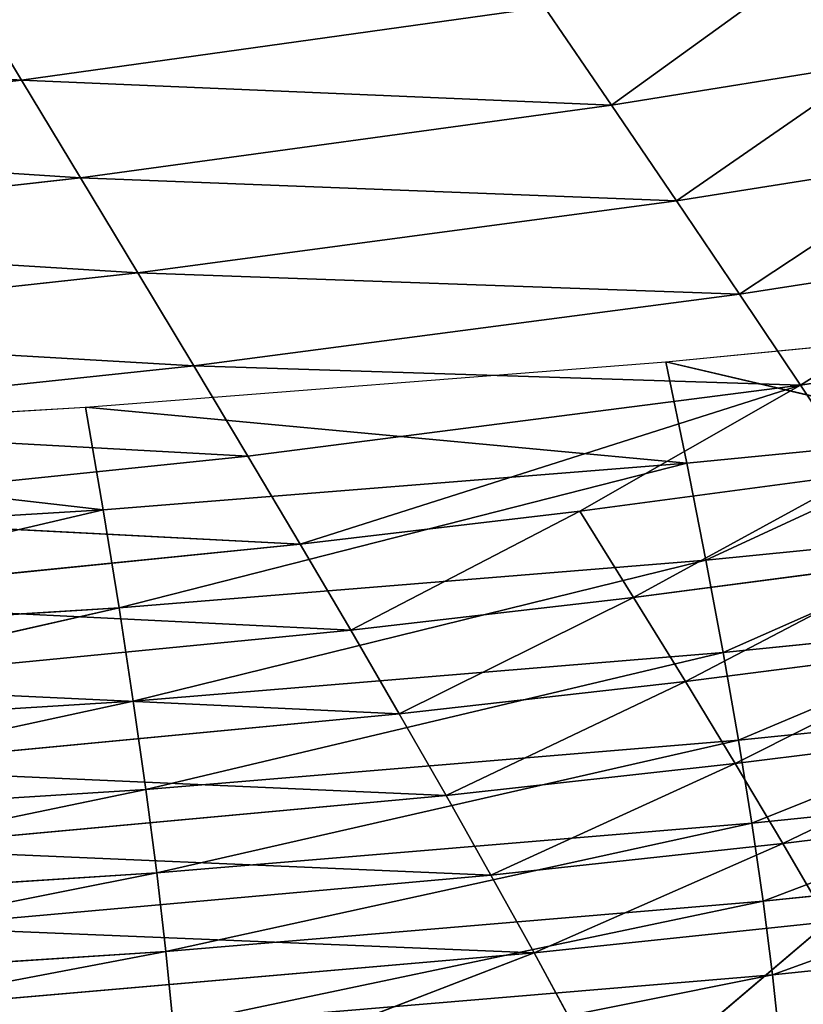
# Model space of a CAD drawing. Extents: x 0 to 605, y 0 to 400.
# Tile 728 of 1056: x 389 to 406, y 12 to 33. Entities that reach past the tile are written whole.
import ezdxf

# ---------------------------------------------------------------- set-up
doc = ezdxf.new("R2010")
doc.units = 0
doc.header["$LTSCALE"] = 25.4
doc.layers.get('0').update_dxf_attribs({"linetype": 'CONTINUOUS'})

# ---------------------------------------------------------------- blocks, each defined once
blk = doc.blocks.new('ATLANTA610_-_S_STL')
at = {"color": 0}
for p, q in [((389.433, 112.569, 390.969), (400.617, 104.795, 386.66)), ((389.433, 112.569, 390.969), (400.617, 104.795, 386.66)), ((402.377, 112.47, 389.913), (400.617, 104.795, 386.66)), ((402.377, 112.47, 389.913), (400.617, 104.795, 386.66)), ((402.377, 112.47, 389.913), (406.997, 104.699, 385.988)), ((402.377, 112.47, 389.913), (406.997, 104.699, 385.988)), ((400.617, 104.795, 386.66), (387.07, 101.313, 386.105)), ((400.617, 104.795, 386.66), (387.07, 101.313, 386.105)), ((387.889, 104.989, 387.766), (400.617, 104.795, 386.66)), ((387.889, 104.989, 387.766), (400.617, 104.795, 386.66)), ((400.617, 104.795, 386.66), (399.682, 101.076, 384.976)), ((400.617, 104.795, 386.66), (399.682, 101.076, 384.976)), ((406.997, 104.699, 385.988), (400.617, 104.795, 386.66)), ((400.617, 104.795, 386.66), (406.004, 100.957, 384.293)), ((400.617, 104.795, 386.66), (406.004, 100.957, 384.293)), ((406.997, 104.699, 385.988), (400.617, 104.795, 386.66)), ((406.997, 104.699, 385.988), (406.004, 100.957, 384.293)), ((406.997, 104.699, 385.988), (406.004, 100.957, 384.293)), ((387.07, 101.313, 386.105), (399.682, 101.076, 384.976)), ((387.07, 101.313, 386.105), (399.682, 101.076, 384.976)), ((399.682, 101.076, 384.976), (386.219, 97.718, 384.402)), ((399.682, 101.076, 384.976), (386.219, 97.718, 384.402)), ((399.682, 101.076, 384.976), (398.709, 97.44, 383.25)), ((399.682, 101.076, 384.976), (398.709, 97.44, 383.25)), ((406.004, 100.957, 384.293), (399.682, 101.076, 384.976)), ((406.004, 100.957, 384.293), (399.682, 101.076, 384.976)), ((406.004, 100.957, 384.293), (404.969, 97.301, 382.557)), ((406.004, 100.957, 384.293), (404.969, 97.301, 382.557)), ((412.327, 100.839, 383.518), (406.004, 100.957, 384.293)), ((412.327, 100.839, 383.518), (406.004, 100.957, 384.293)), ((386.219, 97.718, 384.402), (398.709, 97.44, 383.25)), ((386.219, 97.718, 384.402), (398.709, 97.44, 383.25)), ((385.335, 94.208, 382.655), (398.709, 97.44, 383.25)), ((385.335, 94.208, 382.655), (398.709, 97.44, 383.25)), ((398.709, 97.44, 383.25), (397.696, 93.891, 381.481)), ((398.709, 97.44, 383.25), (397.696, 93.891, 381.481)), ((398.709, 97.44, 383.25), (404.969, 97.301, 382.557)), ((398.709, 97.44, 383.25), (404.969, 97.301, 382.557)), ((404.969, 97.301, 382.557), (403.893, 93.734, 380.779)), ((404.969, 97.301, 382.557), (403.893, 93.734, 380.779)), ((404.969, 97.301, 382.557), (411.232, 97.163, 381.774)), ((404.969, 97.301, 382.557), (411.232, 97.163, 381.774)), ((385.335, 94.208, 382.655), (397.696, 93.891, 381.481)), ((385.335, 94.208, 382.655), (397.696, 93.891, 381.481)), ((397.696, 93.891, 381.481), (384.416, 90.786, 380.861)), ((397.696, 93.891, 381.481), (384.416, 90.786, 380.861)), ((397.696, 93.891, 381.481), (396.644, 90.434, 379.667)), ((397.696, 93.891, 381.481), (396.644, 90.434, 379.667)), ((403.893, 93.734, 380.779), (397.696, 93.891, 381.481)), ((403.893, 93.734, 380.779), (397.696, 93.891, 381.481)), ((403.893, 93.734, 380.779), (402.773, 90.26, 378.956)), ((403.893, 93.734, 380.779), (402.773, 90.26, 378.956)), ((410.091, 93.577, 379.987), (403.893, 93.734, 380.779)), ((410.091, 93.577, 379.987), (403.893, 93.734, 380.779)), ((384.416, 90.786, 380.861), (396.644, 90.434, 379.667)), ((384.416, 90.786, 380.861), (396.644, 90.434, 379.667)), ((396.644, 90.434, 379.667), (383.464, 87.455, 379.02)), ((396.644, 90.434, 379.667), (383.464, 87.455, 379.02)), ((396.644, 90.434, 379.667), (395.551, 87.073, 377.806)), ((396.644, 90.434, 379.667), (395.551, 87.073, 377.806)), ((396.644, 90.434, 379.667), (401.61, 86.883, 377.086)), ((402.773, 90.26, 378.956), (396.644, 90.434, 379.667)), ((402.773, 90.26, 378.956), (396.644, 90.434, 379.667)), ((396.644, 90.434, 379.667), (401.61, 86.883, 377.086)), ((402.773, 90.26, 378.956), (401.61, 86.883, 377.086)), ((402.773, 90.26, 378.956), (401.61, 86.883, 377.086)), ((408.904, 90.086, 378.156), (402.773, 90.26, 378.956)), ((408.904, 90.086, 378.156), (402.773, 90.26, 378.956)), ((383.464, 87.455, 379.02), (395.551, 87.073, 377.806)), ((383.464, 87.455, 379.02), (395.551, 87.073, 377.806)), ((395.551, 87.073, 377.806), (382.477, 84.22, 377.128)), ((395.551, 87.073, 377.806), (382.477, 84.22, 377.128)), ((395.551, 87.073, 377.806), (394.417, 83.81, 375.896)), ((395.551, 87.073, 377.806), (394.417, 83.81, 375.896)), ((395.551, 87.073, 377.806), (406.391, 83.403, 374.355)), ((401.61, 86.883, 377.086), (395.551, 87.073, 377.806)), ((401.61, 86.883, 377.086), (395.551, 87.073, 377.806)), ((395.551, 87.073, 377.806), (406.391, 83.403, 374.355)), ((401.61, 86.883, 377.086), (406.391, 83.403, 374.355)), ((407.671, 86.693, 376.279), (401.61, 86.883, 377.086)), ((407.671, 86.693, 376.279), (401.61, 86.883, 377.086)), ((401.61, 86.883, 377.086), (406.391, 83.403, 374.355)), ((407.671, 86.693, 376.279), (406.391, 83.403, 374.355)), ((407.671, 86.693, 376.279), (406.391, 83.403, 374.355)), ((394.417, 83.81, 375.896), (382.477, 84.22, 377.128)), ((394.417, 83.81, 375.896), (382.477, 84.22, 377.128)), ((394.417, 83.81, 375.896), (381.458, 81.083, 375.186)), ((394.417, 83.81, 375.896), (381.458, 81.083, 375.186)), ((394.417, 83.81, 375.896), (393.246, 80.649, 373.936)), ((394.417, 83.81, 375.896), (393.246, 80.649, 373.936)), ((406.391, 83.403, 374.355), (394.417, 83.81, 375.896)), ((406.391, 83.403, 374.355), (394.417, 83.81, 375.896)), ((406.391, 83.403, 374.355), (393.246, 80.649, 373.936)), ((406.391, 83.403, 374.355), (393.246, 80.649, 373.936)), ((406.391, 83.403, 374.355), (405.066, 80.219, 372.381)), ((406.391, 83.403, 374.355), (405.066, 80.219, 372.381)), ((412.372, 83.201, 373.445), (406.391, 83.403, 374.355)), ((412.372, 83.201, 373.445), (406.391, 83.403, 374.355)), ((410.971, 80.005, 371.467), (406.391, 83.403, 374.355)), ((410.971, 80.005, 371.467), (406.391, 83.403, 374.355)), ((381.458, 81.083, 375.186), (393.246, 80.649, 373.936)), ((381.458, 81.083, 375.186), (393.246, 80.649, 373.936)), ((393.246, 80.649, 373.936), (380.408, 78.046, 373.192)), ((393.246, 80.649, 373.936), (380.408, 78.046, 373.192)), ((393.246, 80.649, 373.936), (392.037, 77.593, 371.925)), ((393.246, 80.649, 373.936), (392.037, 77.593, 371.925)), ((393.246, 80.649, 373.936), (405.066, 80.219, 372.381)), ((393.246, 80.649, 373.936), (405.066, 80.219, 372.381)), ((405.066, 80.219, 372.381), (392.037, 77.593, 371.925)), ((405.066, 80.219, 372.381), (392.037, 77.593, 371.925)), ((405.066, 80.219, 372.381), (403.699, 77.143, 370.359)), ((405.066, 80.219, 372.381), (403.699, 77.143, 370.359)), ((405.066, 80.219, 372.381), (409.525, 76.92, 369.44)), ((410.971, 80.005, 371.467), (405.066, 80.219, 372.381)), ((410.971, 80.005, 371.467), (405.066, 80.219, 372.381)), ((405.066, 80.219, 372.381), (409.525, 76.92, 369.44)), ((392.037, 77.593, 371.925), (380.408, 78.046, 373.192)), ((392.037, 77.593, 371.925), (380.408, 78.046, 373.192)), ((392.037, 77.593, 371.925), (379.327, 75.112, 371.145)), ((392.037, 77.593, 371.925), (379.327, 75.112, 371.145)), ((392.037, 77.593, 371.925), (390.793, 74.643, 369.863)), ((392.037, 77.593, 371.925), (390.793, 74.643, 369.863)), ((403.699, 77.143, 370.359), (392.037, 77.593, 371.925)), ((403.699, 77.143, 370.359), (392.037, 77.593, 371.925)), ((403.699, 77.143, 370.359), (390.793, 74.643, 369.863)), ((403.699, 77.143, 370.359), (390.793, 74.643, 369.863)), ((403.699, 77.143, 370.359), (402.291, 74.179, 368.286)), ((403.699, 77.143, 370.359), (402.291, 74.179, 368.286)), ((409.525, 76.92, 369.44), (403.699, 77.143, 370.359)), ((409.525, 76.92, 369.44), (403.699, 77.143, 370.359)), ((408.035, 73.949, 367.364), (403.699, 77.143, 370.359)), ((408.035, 73.949, 367.364), (403.699, 77.143, 370.359)), ((379.327, 75.112, 371.145), (390.793, 74.643, 369.863)), ((379.327, 75.112, 371.145), (390.793, 74.643, 369.863)), ((390.793, 74.643, 369.863), (378.218, 72.284, 369.044)), ((390.793, 74.643, 369.863), (378.218, 72.284, 369.044)), ((390.793, 74.643, 369.863), (389.516, 71.804, 367.748)), ((390.793, 74.643, 369.863), (389.516, 71.804, 367.748)), ((390.793, 74.643, 369.863), (402.291, 74.179, 368.286)), ((390.793, 74.643, 369.863), (402.291, 74.179, 368.286)), ((402.291, 74.179, 368.286), (389.516, 71.804, 367.748)), ((402.291, 74.179, 368.286), (389.516, 71.804, 367.748)), ((402.291, 74.179, 368.286), (400.845, 71.329, 366.161)), ((402.291, 74.179, 368.286), (400.845, 71.329, 366.161)), ((402.291, 74.179, 368.286), (406.505, 71.094, 365.237)), ((408.035, 73.949, 367.364), (402.291, 74.179, 368.286)), ((408.035, 73.949, 367.364), (402.291, 74.179, 368.286)), ((402.291, 74.179, 368.286), (406.505, 71.094, 365.237)), ((389.516, 71.804, 367.748), (378.218, 72.284, 369.044)), ((389.516, 71.804, 367.748), (378.218, 72.284, 369.044)), ((377.083, 69.563, 366.889), (389.516, 71.804, 367.748)), ((377.083, 69.563, 366.889), (389.516, 71.804, 367.748)), ((388.209, 69.076, 365.58), (389.516, 71.804, 367.748)), ((388.209, 69.076, 365.58), (389.516, 71.804, 367.748)), ((400.845, 71.329, 366.161), (389.516, 71.804, 367.748)), ((400.845, 71.329, 366.161), (389.516, 71.804, 367.748)), ((405.942, 58.287, 388.618), (405.784, 50.874, 387.134)), ((405.942, 58.287, 388.618), (405.784, 50.874, 387.134)), ((392.802, 50.895, 388.231), (392.642, 43.514, 386.634)), ((392.802, 50.895, 388.231), (392.642, 43.514, 386.634)), ((392.802, 50.895, 388.231), (405.784, 50.874, 387.134)), ((392.802, 50.895, 388.231), (405.784, 50.874, 387.134)), ((405.784, 50.874, 387.134), (405.581, 43.493, 385.544)), ((405.784, 50.874, 387.134), (405.581, 43.493, 385.544)), ((405.784, 50.874, 387.134), (412.26, 50.864, 386.463)), ((405.784, 50.874, 387.134), (412.26, 50.864, 386.463)), ((379.72, 43.537, 387.462), (392.642, 43.514, 386.634)), ((379.72, 43.537, 387.462), (392.642, 43.514, 386.634)), ((392.642, 43.514, 386.634), (392.444, 36.168, 384.93)), ((392.642, 43.514, 386.634), (392.444, 36.168, 384.93)), ((392.642, 43.514, 386.634), (405.581, 43.493, 385.544)), ((392.642, 43.514, 386.634), (405.581, 43.493, 385.544)), ((405.581, 43.493, 385.544), (405.335, 36.147, 383.85)), ((405.581, 43.493, 385.544), (405.335, 36.147, 383.85)), ((405.581, 43.493, 385.544), (412.033, 43.482, 384.878)), ((405.581, 43.493, 385.544), (412.033, 43.482, 384.878)), ((379.563, 36.19, 385.749), (392.444, 36.168, 384.93)), ((379.563, 36.19, 385.749), (392.444, 36.168, 384.93)), ((392.444, 36.168, 384.93), (392.208, 28.86, 383.119)), ((392.444, 36.168, 384.93), (392.208, 28.86, 383.119)), ((392.444, 36.168, 384.93), (405.335, 36.147, 383.85)), ((392.444, 36.168, 384.93), (405.335, 36.147, 383.85)), ((392.444, 36.168, 384.93), (405.045, 28.841, 382.052)), ((392.444, 36.168, 384.93), (405.045, 28.841, 382.052)), ((405.335, 36.147, 383.85), (405.045, 28.841, 382.052)), ((405.335, 36.147, 383.85), (405.045, 28.841, 382.052)), ((405.335, 36.147, 383.85), (411.759, 36.137, 383.19)), ((405.335, 36.147, 383.85), (411.759, 36.137, 383.19)), ((379.374, 28.881, 383.928), (392.208, 28.86, 383.119)), ((379.374, 28.881, 383.928), (392.208, 28.86, 383.119)), ((379.374, 28.881, 383.928), (391.936, 21.593, 381.204)), ((379.374, 28.881, 383.928), (391.936, 21.593, 381.204)), ((392.208, 28.86, 383.119), (391.936, 21.593, 381.204)), ((392.208, 28.86, 383.119), (391.936, 21.593, 381.204)), ((392.208, 28.86, 383.119), (405.045, 28.841, 382.052)), ((392.208, 28.86, 383.119), (405.045, 28.841, 382.052)), ((392.208, 28.86, 383.119), (404.713, 21.576, 380.152)), ((392.208, 28.86, 383.119), (404.713, 21.576, 380.152)), ((405.045, 28.841, 382.052), (404.713, 21.576, 380.152)), ((405.045, 28.841, 382.052), (404.713, 21.576, 380.152)), ((405.045, 28.841, 382.052), (411.438, 28.832, 381.4)), ((405.045, 28.841, 382.052), (411.438, 28.832, 381.4)), ((379.154, 21.611, 381.999), (391.936, 21.593, 381.204)), ((379.154, 21.611, 381.999), (391.936, 21.593, 381.204)), ((379.154, 21.611, 381.999), (391.628, 14.37, 379.184)), ((379.154, 21.611, 381.999), (391.628, 14.37, 379.184)), ((391.936, 21.593, 381.204), (391.628, 14.37, 379.184)), ((391.936, 21.593, 381.204), (391.628, 14.37, 379.184)), ((391.936, 21.593, 381.204), (404.713, 21.576, 380.152)), ((391.936, 21.593, 381.204), (404.713, 21.576, 380.152)), ((391.936, 21.593, 381.204), (404.339, 14.357, 378.151)), ((391.936, 21.593, 381.204), (404.339, 14.357, 378.151)), ((404.713, 21.576, 380.152), (404.339, 14.357, 378.151)), ((404.713, 21.576, 380.152), (404.339, 14.357, 378.151)), ((404.713, 21.576, 380.152), (411.073, 21.569, 379.509)), ((404.713, 21.576, 380.152), (411.073, 21.569, 379.509)), ((378.903, 14.383, 379.963), (391.628, 14.37, 379.184)), ((391.283, 7.193, 377.06), (378.903, 14.383, 379.963)), ((391.283, 7.193, 377.06), (378.903, 14.383, 379.963)), ((378.903, 14.383, 379.963), (391.628, 14.37, 379.184)), ((391.283, 7.193, 377.06), (391.628, 14.37, 379.184)), ((391.283, 7.193, 377.06), (391.628, 14.37, 379.184)), ((391.628, 14.37, 379.184), (404.339, 14.357, 378.151)), ((403.923, 7.186, 376.05), (391.628, 14.37, 379.184)), ((403.923, 7.186, 376.05), (391.628, 14.37, 379.184)), ((391.628, 14.37, 379.184), (404.339, 14.357, 378.151)), ((403.923, 7.186, 376.05), (404.339, 14.357, 378.151)), ((403.923, 7.186, 376.05), (404.339, 14.357, 378.151)), ((404.339, 14.357, 378.151), (410.662, 14.351, 377.519)), ((410.207, 7.183, 375.43), (404.339, 14.357, 378.151)), ((410.207, 7.183, 375.43), (404.339, 14.357, 378.151)), ((404.339, 14.357, 378.151), (410.662, 14.351, 377.519)), ((391.283, 7.193, 377.06), (378.311, 0.066, 375.573)), ((391.283, 7.193, 377.06), (378.311, 0.066, 375.573)), ((378.622, 7.201, 377.821), (391.283, 7.193, 377.06)), ((378.622, 7.201, 377.821), (391.283, 7.193, 377.06)), ((391.283, 7.193, 377.06), (390.903, 0.066, 374.835)), ((391.283, 7.193, 377.06), (390.903, 0.066, 374.835)), ((403.923, 7.186, 376.05), (390.903, 0.066, 374.835)), ((403.923, 7.186, 376.05), (390.903, 0.066, 374.835)), ((391.283, 7.193, 377.06), (403.923, 7.186, 376.05)), ((391.283, 7.193, 377.06), (403.923, 7.186, 376.05)), ((403.923, 7.186, 376.05), (403.467, 0.066, 373.85)), ((403.923, 7.186, 376.05), (403.467, 0.066, 373.85)), ((410.207, 7.183, 375.43), (403.467, 0.066, 373.85)), ((410.207, 7.183, 375.43), (403.467, 0.066, 373.85)), ((403.923, 7.186, 376.05), (410.207, 7.183, 375.43)), ((403.923, 7.186, 376.05), (410.207, 7.183, 375.43)), ((378.311, 0.066, 375.573), (390.903, 0.066, 374.835)), ((390.903, 0.066, 374.835), (403.467, 0.066, 373.85)), ((403.467, 0.066, 373.85), (409.708, 0.066, 373.243))]:
    blk.add_line(p, q, dxfattribs=at)
mesh = blk.add_polyface(dxfattribs=at)
corners = [(400.617, 104.795, 386.66), (387.889, 104.989, 387.766), (389.433, 112.569, 390.969)]
mesh.append_faces([[corners[k] for k in face] for face in [(0, 1, 2)]], dxfattribs={"color": 0})
mesh = blk.add_polyface(dxfattribs=at)
corners = [(402.377, 112.47, 389.913), (400.617, 104.795, 386.66), (389.433, 112.569, 390.969)]
mesh.append_faces([[corners[k] for k in face] for face in [(0, 1, 2)]], dxfattribs={"color": 0})
mesh = blk.add_polyface(dxfattribs=at)
corners = [(406.997, 104.699, 385.988), (400.617, 104.795, 386.66), (402.377, 112.47, 389.913)]
mesh.append_faces([[corners[k] for k in face] for face in [(0, 1, 2)]], dxfattribs={"color": 0})
mesh = blk.add_polyface(dxfattribs=at)
corners = [(408.865, 112.421, 389.263), (406.997, 104.699, 385.988), (402.377, 112.47, 389.913)]
mesh.append_faces([[corners[k] for k in face] for face in [(0, 1, 2)]], dxfattribs={"color": 0})
mesh = blk.add_polyface(dxfattribs=at)
corners = [(400.617, 104.795, 386.66), (387.07, 101.313, 386.105), (387.889, 104.989, 387.766)]
mesh.append_faces([[corners[k] for k in face] for face in [(0, 1, 2)]], dxfattribs={"color": 0})
mesh = blk.add_polyface(dxfattribs=at)
corners = [(400.617, 104.795, 386.66), (399.682, 101.076, 384.976), (387.07, 101.313, 386.105)]
mesh.append_faces([[corners[k] for k in face] for face in [(0, 1, 2)]], dxfattribs={"color": 0})
mesh = blk.add_polyface(dxfattribs=at)
corners = [(406.004, 100.957, 384.293), (399.682, 101.076, 384.976), (400.617, 104.795, 386.66)]
mesh.append_faces([[corners[k] for k in face] for face in [(0, 1, 2)]], dxfattribs={"color": 0})
mesh = blk.add_polyface(dxfattribs=at)
corners = [(406.997, 104.699, 385.988), (406.004, 100.957, 384.293), (400.617, 104.795, 386.66)]
mesh.append_faces([[corners[k] for k in face] for face in [(0, 1, 2)]], dxfattribs={"color": 0})
mesh = blk.add_polyface(dxfattribs=at)
corners = [(406.997, 104.699, 385.988), (412.327, 100.839, 383.518), (406.004, 100.957, 384.293), (413.379, 104.602, 385.223)]
mesh.append_faces([[corners[k] for k in face] for face in [(0, 1, 2), (1, 0, 3)]], dxfattribs={"vtx0": -1, "color": 0})
mesh = blk.add_polyface(dxfattribs=at)
corners = [(399.682, 101.076, 384.976), (386.219, 97.718, 384.402), (387.07, 101.313, 386.105)]
mesh.append_faces([[corners[k] for k in face] for face in [(0, 1, 2)]], dxfattribs={"color": 0})
mesh = blk.add_polyface(dxfattribs=at)
corners = [(399.682, 101.076, 384.976), (398.709, 97.44, 383.25), (386.219, 97.718, 384.402)]
mesh.append_faces([[corners[k] for k in face] for face in [(0, 1, 2)]], dxfattribs={"color": 0})
mesh = blk.add_polyface(dxfattribs=at)
corners = [(399.682, 101.076, 384.976), (404.969, 97.301, 382.557), (398.709, 97.44, 383.25), (406.004, 100.957, 384.293)]
mesh.append_faces([[corners[k] for k in face] for face in [(0, 1, 2), (1, 0, 3)]], dxfattribs={"vtx0": -1, "color": 0})
mesh = blk.add_polyface(dxfattribs=at)
corners = [(406.004, 100.957, 384.293), (411.232, 97.163, 381.774), (404.969, 97.301, 382.557), (412.327, 100.839, 383.518)]
mesh.append_faces([[corners[k] for k in face] for face in [(0, 1, 2), (1, 0, 3)]], dxfattribs={"vtx0": -1, "color": 0})
mesh = blk.add_polyface(dxfattribs=at)
corners = [(398.709, 97.44, 383.25), (385.335, 94.208, 382.655), (386.219, 97.718, 384.402)]
mesh.append_faces([[corners[k] for k in face] for face in [(0, 1, 2)]], dxfattribs={"color": 0})
mesh = blk.add_polyface(dxfattribs=at)
corners = [(398.709, 97.44, 383.25), (397.696, 93.891, 381.481), (385.335, 94.208, 382.655)]
mesh.append_faces([[corners[k] for k in face] for face in [(0, 1, 2)]], dxfattribs={"color": 0})
mesh = blk.add_polyface(dxfattribs=at)
corners = [(398.709, 97.44, 383.25), (403.893, 93.734, 380.779), (397.696, 93.891, 381.481), (404.969, 97.301, 382.557)]
mesh.append_faces([[corners[k] for k in face] for face in [(0, 1, 2), (1, 0, 3)]], dxfattribs={"vtx0": -1, "color": 0})
mesh = blk.add_polyface(dxfattribs=at)
corners = [(404.969, 97.301, 382.557), (410.091, 93.577, 379.987), (403.893, 93.734, 380.779), (411.232, 97.163, 381.774)]
mesh.append_faces([[corners[k] for k in face] for face in [(0, 1, 2), (1, 0, 3)]], dxfattribs={"vtx0": -1, "color": 0})
mesh = blk.add_polyface(dxfattribs=at)
corners = [(397.696, 93.891, 381.481), (384.416, 90.786, 380.861), (385.335, 94.208, 382.655)]
mesh.append_faces([[corners[k] for k in face] for face in [(0, 1, 2)]], dxfattribs={"color": 0})
mesh = blk.add_polyface(dxfattribs=at)
corners = [(397.696, 93.891, 381.481), (396.644, 90.434, 379.667), (384.416, 90.786, 380.861)]
mesh.append_faces([[corners[k] for k in face] for face in [(0, 1, 2)]], dxfattribs={"color": 0})
mesh = blk.add_polyface(dxfattribs=at)
corners = [(397.696, 93.891, 381.481), (402.773, 90.26, 378.956), (396.644, 90.434, 379.667), (403.893, 93.734, 380.779)]
mesh.append_faces([[corners[k] for k in face] for face in [(0, 1, 2), (1, 0, 3)]], dxfattribs={"vtx0": -1, "color": 0})
mesh = blk.add_polyface(dxfattribs=at)
corners = [(403.893, 93.734, 380.779), (408.904, 90.086, 378.156), (402.773, 90.26, 378.956), (410.091, 93.577, 379.987)]
mesh.append_faces([[corners[k] for k in face] for face in [(0, 1, 2), (1, 0, 3)]], dxfattribs={"vtx0": -1, "color": 0})
mesh = blk.add_polyface(dxfattribs=at)
corners = [(396.644, 90.434, 379.667), (383.464, 87.455, 379.02), (384.416, 90.786, 380.861)]
mesh.append_faces([[corners[k] for k in face] for face in [(0, 1, 2)]], dxfattribs={"color": 0})
mesh = blk.add_polyface(dxfattribs=at)
corners = [(396.644, 90.434, 379.667), (395.551, 87.073, 377.806), (383.464, 87.455, 379.02)]
mesh.append_faces([[corners[k] for k in face] for face in [(0, 1, 2)]], dxfattribs={"color": 0})
mesh = blk.add_polyface(dxfattribs=at)
corners = [(401.61, 86.883, 377.086), (395.551, 87.073, 377.806), (396.644, 90.434, 379.667)]
mesh.append_faces([[corners[k] for k in face] for face in [(0, 1, 2)]], dxfattribs={"color": 0})
mesh = blk.add_polyface(dxfattribs=at)
corners = [(402.773, 90.26, 378.956), (401.61, 86.883, 377.086), (396.644, 90.434, 379.667)]
mesh.append_faces([[corners[k] for k in face] for face in [(0, 1, 2)]], dxfattribs={"color": 0})
mesh = blk.add_polyface(dxfattribs=at)
corners = [(402.773, 90.26, 378.956), (407.671, 86.693, 376.279), (401.61, 86.883, 377.086), (408.904, 90.086, 378.156)]
mesh.append_faces([[corners[k] for k in face] for face in [(0, 1, 2), (1, 0, 3)]], dxfattribs={"vtx0": -1, "color": 0})
mesh = blk.add_polyface(dxfattribs=at)
corners = [(395.551, 87.073, 377.806), (382.477, 84.22, 377.128), (383.464, 87.455, 379.02)]
mesh.append_faces([[corners[k] for k in face] for face in [(0, 1, 2)]], dxfattribs={"color": 0})
mesh = blk.add_polyface(dxfattribs=at)
corners = [(395.551, 87.073, 377.806), (394.417, 83.81, 375.896), (382.477, 84.22, 377.128)]
mesh.append_faces([[corners[k] for k in face] for face in [(0, 1, 2)]], dxfattribs={"color": 0})
mesh = blk.add_polyface(dxfattribs=at)
corners = [(406.391, 83.403, 374.355), (394.417, 83.81, 375.896), (395.551, 87.073, 377.806)]
mesh.append_faces([[corners[k] for k in face] for face in [(0, 1, 2)]], dxfattribs={"color": 0})
mesh = blk.add_polyface(dxfattribs=at)
corners = [(406.391, 83.403, 374.355), (395.551, 87.073, 377.806), (401.61, 86.883, 377.086)]
mesh.append_faces([[corners[k] for k in face] for face in [(0, 1, 2)]], dxfattribs={"color": 0})
mesh = blk.add_polyface(dxfattribs=at)
corners = [(407.671, 86.693, 376.279), (406.391, 83.403, 374.355), (401.61, 86.883, 377.086)]
mesh.append_faces([[corners[k] for k in face] for face in [(0, 1, 2)]], dxfattribs={"color": 0})
mesh = blk.add_polyface(dxfattribs=at)
corners = [(407.671, 86.693, 376.279), (412.372, 83.201, 373.445), (406.391, 83.403, 374.355), (413.726, 86.505, 375.374)]
mesh.append_faces([[corners[k] for k in face] for face in [(0, 1, 2), (1, 0, 3)]], dxfattribs={"vtx0": -1, "color": 0})
mesh = blk.add_polyface(dxfattribs=at)
corners = [(394.417, 83.81, 375.896), (381.458, 81.083, 375.186), (382.477, 84.22, 377.128)]
mesh.append_faces([[corners[k] for k in face] for face in [(0, 1, 2)]], dxfattribs={"color": 0})
mesh = blk.add_polyface(dxfattribs=at)
corners = [(394.417, 83.81, 375.896), (393.246, 80.649, 373.936), (381.458, 81.083, 375.186)]
mesh.append_faces([[corners[k] for k in face] for face in [(0, 1, 2)]], dxfattribs={"color": 0})
mesh = blk.add_polyface(dxfattribs=at)
corners = [(406.391, 83.403, 374.355), (393.246, 80.649, 373.936), (394.417, 83.81, 375.896)]
mesh.append_faces([[corners[k] for k in face] for face in [(0, 1, 2)]], dxfattribs={"color": 0})
mesh = blk.add_polyface(dxfattribs=at)
corners = [(406.391, 83.403, 374.355), (405.066, 80.219, 372.381), (393.246, 80.649, 373.936)]
mesh.append_faces([[corners[k] for k in face] for face in [(0, 1, 2)]], dxfattribs={"color": 0})
mesh = blk.add_polyface(dxfattribs=at)
corners = [(410.971, 80.005, 371.467), (405.066, 80.219, 372.381), (406.391, 83.403, 374.355)]
mesh.append_faces([[corners[k] for k in face] for face in [(0, 1, 2)]], dxfattribs={"color": 0})
mesh = blk.add_polyface(dxfattribs=at)
corners = [(412.372, 83.201, 373.445), (410.971, 80.005, 371.467), (406.391, 83.403, 374.355)]
mesh.append_faces([[corners[k] for k in face] for face in [(0, 1, 2)]], dxfattribs={"color": 0})
mesh = blk.add_polyface(dxfattribs=at)
corners = [(393.246, 80.649, 373.936), (380.408, 78.046, 373.192), (381.458, 81.083, 375.186)]
mesh.append_faces([[corners[k] for k in face] for face in [(0, 1, 2)]], dxfattribs={"color": 0})
mesh = blk.add_polyface(dxfattribs=at)
corners = [(393.246, 80.649, 373.936), (392.037, 77.593, 371.925), (380.408, 78.046, 373.192)]
mesh.append_faces([[corners[k] for k in face] for face in [(0, 1, 2)]], dxfattribs={"color": 0})
mesh = blk.add_polyface(dxfattribs=at)
corners = [(405.066, 80.219, 372.381), (392.037, 77.593, 371.925), (393.246, 80.649, 373.936)]
mesh.append_faces([[corners[k] for k in face] for face in [(0, 1, 2)]], dxfattribs={"color": 0})
mesh = blk.add_polyface(dxfattribs=at)
corners = [(405.066, 80.219, 372.381), (403.699, 77.143, 370.359), (392.037, 77.593, 371.925)]
mesh.append_faces([[corners[k] for k in face] for face in [(0, 1, 2)]], dxfattribs={"color": 0})
mesh = blk.add_polyface(dxfattribs=at)
corners = [(409.525, 76.92, 369.44), (403.699, 77.143, 370.359), (405.066, 80.219, 372.381)]
mesh.append_faces([[corners[k] for k in face] for face in [(0, 1, 2)]], dxfattribs={"color": 0})
mesh = blk.add_polyface(dxfattribs=at)
corners = [(410.971, 80.005, 371.467), (409.525, 76.92, 369.44), (405.066, 80.219, 372.381)]
mesh.append_faces([[corners[k] for k in face] for face in [(0, 1, 2)]], dxfattribs={"color": 0})
mesh = blk.add_polyface(dxfattribs=at)
corners = [(392.037, 77.593, 371.925), (379.327, 75.112, 371.145), (380.408, 78.046, 373.192)]
mesh.append_faces([[corners[k] for k in face] for face in [(0, 1, 2)]], dxfattribs={"color": 0})
mesh = blk.add_polyface(dxfattribs=at)
corners = [(392.037, 77.593, 371.925), (390.793, 74.643, 369.863), (379.327, 75.112, 371.145)]
mesh.append_faces([[corners[k] for k in face] for face in [(0, 1, 2)]], dxfattribs={"color": 0})
mesh = blk.add_polyface(dxfattribs=at)
corners = [(403.699, 77.143, 370.359), (390.793, 74.643, 369.863), (392.037, 77.593, 371.925)]
mesh.append_faces([[corners[k] for k in face] for face in [(0, 1, 2)]], dxfattribs={"color": 0})
mesh = blk.add_polyface(dxfattribs=at)
corners = [(403.699, 77.143, 370.359), (402.291, 74.179, 368.286), (390.793, 74.643, 369.863)]
mesh.append_faces([[corners[k] for k in face] for face in [(0, 1, 2)]], dxfattribs={"color": 0})
mesh = blk.add_polyface(dxfattribs=at)
corners = [(408.035, 73.949, 367.364), (402.291, 74.179, 368.286), (403.699, 77.143, 370.359)]
mesh.append_faces([[corners[k] for k in face] for face in [(0, 1, 2)]], dxfattribs={"color": 0})
mesh = blk.add_polyface(dxfattribs=at)
corners = [(409.525, 76.92, 369.44), (408.035, 73.949, 367.364), (403.699, 77.143, 370.359)]
mesh.append_faces([[corners[k] for k in face] for face in [(0, 1, 2)]], dxfattribs={"color": 0})
mesh = blk.add_polyface(dxfattribs=at)
corners = [(390.793, 74.643, 369.863), (378.218, 72.284, 369.044), (379.327, 75.112, 371.145)]
mesh.append_faces([[corners[k] for k in face] for face in [(0, 1, 2)]], dxfattribs={"color": 0})
mesh = blk.add_polyface(dxfattribs=at)
corners = [(390.793, 74.643, 369.863), (389.516, 71.804, 367.748), (378.218, 72.284, 369.044)]
mesh.append_faces([[corners[k] for k in face] for face in [(0, 1, 2)]], dxfattribs={"color": 0})
mesh = blk.add_polyface(dxfattribs=at)
corners = [(402.291, 74.179, 368.286), (389.516, 71.804, 367.748), (390.793, 74.643, 369.863)]
mesh.append_faces([[corners[k] for k in face] for face in [(0, 1, 2)]], dxfattribs={"color": 0})
mesh = blk.add_polyface(dxfattribs=at)
corners = [(402.291, 74.179, 368.286), (400.845, 71.329, 366.161), (389.516, 71.804, 367.748)]
mesh.append_faces([[corners[k] for k in face] for face in [(0, 1, 2)]], dxfattribs={"color": 0})
mesh = blk.add_polyface(dxfattribs=at)
corners = [(406.505, 71.094, 365.237), (400.845, 71.329, 366.161), (402.291, 74.179, 368.286)]
mesh.append_faces([[corners[k] for k in face] for face in [(0, 1, 2)]], dxfattribs={"color": 0})
mesh = blk.add_polyface(dxfattribs=at)
corners = [(408.035, 73.949, 367.364), (406.505, 71.094, 365.237), (402.291, 74.179, 368.286)]
mesh.append_faces([[corners[k] for k in face] for face in [(0, 1, 2)]], dxfattribs={"color": 0})
mesh = blk.add_polyface(dxfattribs=at)
corners = [(389.516, 71.804, 367.748), (377.083, 69.563, 366.889), (378.218, 72.284, 369.044)]
mesh.append_faces([[corners[k] for k in face] for face in [(0, 1, 2)]], dxfattribs={"color": 0})
mesh = blk.add_polyface(dxfattribs=at)
corners = [(389.516, 71.804, 367.748), (388.209, 69.076, 365.58), (377.083, 69.563, 366.889)]
mesh.append_faces([[corners[k] for k in face] for face in [(0, 1, 2)]], dxfattribs={"color": 0})
mesh = blk.add_polyface(dxfattribs=at)
corners = [(400.845, 71.329, 366.161), (388.209, 69.076, 365.58), (389.516, 71.804, 367.748)]
mesh.append_faces([[corners[k] for k in face] for face in [(0, 1, 2)]], dxfattribs={"color": 0})
mesh = blk.add_polyface(dxfattribs=at)
corners = [(405.784, 50.874, 387.134), (392.925, 58.307, 389.72), (392.802, 50.895, 388.231), (405.942, 58.287, 388.618)]
mesh.append_faces([[corners[k] for k in face] for face in [(0, 1, 2), (1, 0, 3)]], dxfattribs={"vtx0": -1, "color": 0})
mesh = blk.add_polyface(dxfattribs=at)
corners = [(412.26, 50.864, 386.463), (405.942, 58.287, 388.618), (405.784, 50.874, 387.134), (412.44, 58.278, 387.945)]
mesh.append_faces([[corners[k] for k in face] for face in [(0, 1, 2), (1, 0, 3)]], dxfattribs={"vtx0": -1, "color": 0})
mesh = blk.add_polyface(dxfattribs=at)
corners = [(392.642, 43.514, 386.634), (379.846, 50.917, 389.064), (379.72, 43.537, 387.462), (392.802, 50.895, 388.231)]
mesh.append_faces([[corners[k] for k in face] for face in [(0, 1, 2), (1, 0, 3)]], dxfattribs={"vtx0": -1, "color": 0})
mesh = blk.add_polyface(dxfattribs=at)
corners = [(405.581, 43.493, 385.544), (392.802, 50.895, 388.231), (392.642, 43.514, 386.634), (405.784, 50.874, 387.134)]
mesh.append_faces([[corners[k] for k in face] for face in [(0, 1, 2), (1, 0, 3)]], dxfattribs={"vtx0": -1, "color": 0})
mesh = blk.add_polyface(dxfattribs=at)
corners = [(412.033, 43.482, 384.878), (405.784, 50.874, 387.134), (405.581, 43.493, 385.544), (412.26, 50.864, 386.463)]
mesh.append_faces([[corners[k] for k in face] for face in [(0, 1, 2), (1, 0, 3)]], dxfattribs={"vtx0": -1, "color": 0})
mesh = blk.add_polyface(dxfattribs=at)
corners = [(392.444, 36.168, 384.93), (379.72, 43.537, 387.462), (379.563, 36.19, 385.749), (392.642, 43.514, 386.634)]
mesh.append_faces([[corners[k] for k in face] for face in [(0, 1, 2), (1, 0, 3)]], dxfattribs={"vtx0": -1, "color": 0})
mesh = blk.add_polyface(dxfattribs=at)
corners = [(405.335, 36.147, 383.85), (392.642, 43.514, 386.634), (392.444, 36.168, 384.93), (405.581, 43.493, 385.544)]
mesh.append_faces([[corners[k] for k in face] for face in [(0, 1, 2), (1, 0, 3)]], dxfattribs={"vtx0": -1, "color": 0})
mesh = blk.add_polyface(dxfattribs=at)
corners = [(411.759, 36.137, 383.19), (405.581, 43.493, 385.544), (405.335, 36.147, 383.85), (412.033, 43.482, 384.878)]
mesh.append_faces([[corners[k] for k in face] for face in [(0, 1, 2), (1, 0, 3)]], dxfattribs={"vtx0": -1, "color": 0})
mesh = blk.add_polyface(dxfattribs=at)
corners = [(392.208, 28.86, 383.119), (379.563, 36.19, 385.749), (379.374, 28.881, 383.928), (392.444, 36.168, 384.93)]
mesh.append_faces([[corners[k] for k in face] for face in [(0, 1, 2), (1, 0, 3)]], dxfattribs={"vtx0": -1, "color": 0})
mesh = blk.add_polyface(dxfattribs=at)
corners = [(405.045, 28.841, 382.052), (392.444, 36.168, 384.93), (392.208, 28.86, 383.119)]
mesh.append_faces([[corners[k] for k in face] for face in [(0, 1, 2)]], dxfattribs={"color": 0})
mesh = blk.add_polyface(dxfattribs=at)
corners = [(405.335, 36.147, 383.85), (392.444, 36.168, 384.93), (405.045, 28.841, 382.052)]
mesh.append_faces([[corners[k] for k in face] for face in [(0, 1, 2)]], dxfattribs={"color": 0})
mesh = blk.add_polyface(dxfattribs=at)
corners = [(411.438, 28.832, 381.4), (405.335, 36.147, 383.85), (405.045, 28.841, 382.052), (411.759, 36.137, 383.19)]
mesh.append_faces([[corners[k] for k in face] for face in [(0, 1, 2), (1, 0, 3)]], dxfattribs={"vtx0": -1, "color": 0})
mesh = blk.add_polyface(dxfattribs=at)
corners = [(391.936, 21.593, 381.204), (379.374, 28.881, 383.928), (379.154, 21.611, 381.999)]
mesh.append_faces([[corners[k] for k in face] for face in [(0, 1, 2)]], dxfattribs={"color": 0})
mesh = blk.add_polyface(dxfattribs=at)
corners = [(392.208, 28.86, 383.119), (379.374, 28.881, 383.928), (391.936, 21.593, 381.204)]
mesh.append_faces([[corners[k] for k in face] for face in [(0, 1, 2)]], dxfattribs={"color": 0})
mesh = blk.add_polyface(dxfattribs=at)
corners = [(404.713, 21.576, 380.152), (392.208, 28.86, 383.119), (391.936, 21.593, 381.204)]
mesh.append_faces([[corners[k] for k in face] for face in [(0, 1, 2)]], dxfattribs={"color": 0})
mesh = blk.add_polyface(dxfattribs=at)
corners = [(405.045, 28.841, 382.052), (392.208, 28.86, 383.119), (404.713, 21.576, 380.152)]
mesh.append_faces([[corners[k] for k in face] for face in [(0, 1, 2)]], dxfattribs={"color": 0})
mesh = blk.add_polyface(dxfattribs=at)
corners = [(411.073, 21.569, 379.509), (405.045, 28.841, 382.052), (404.713, 21.576, 380.152), (411.438, 28.832, 381.4)]
mesh.append_faces([[corners[k] for k in face] for face in [(0, 1, 2), (1, 0, 3)]], dxfattribs={"vtx0": -1, "color": 0})
mesh = blk.add_polyface(dxfattribs=at)
corners = [(391.628, 14.37, 379.184), (379.154, 21.611, 381.999), (378.903, 14.383, 379.963)]
mesh.append_faces([[corners[k] for k in face] for face in [(0, 1, 2)]], dxfattribs={"color": 0})
mesh = blk.add_polyface(dxfattribs=at)
corners = [(391.936, 21.593, 381.204), (379.154, 21.611, 381.999), (391.628, 14.37, 379.184)]
mesh.append_faces([[corners[k] for k in face] for face in [(0, 1, 2)]], dxfattribs={"color": 0})
mesh = blk.add_polyface(dxfattribs=at)
corners = [(404.339, 14.357, 378.151), (391.936, 21.593, 381.204), (391.628, 14.37, 379.184)]
mesh.append_faces([[corners[k] for k in face] for face in [(0, 1, 2)]], dxfattribs={"color": 0})
mesh = blk.add_polyface(dxfattribs=at)
corners = [(404.713, 21.576, 380.152), (391.936, 21.593, 381.204), (404.339, 14.357, 378.151)]
mesh.append_faces([[corners[k] for k in face] for face in [(0, 1, 2)]], dxfattribs={"color": 0})
mesh = blk.add_polyface(dxfattribs=at)
corners = [(410.662, 14.351, 377.519), (404.713, 21.576, 380.152), (404.339, 14.357, 378.151), (411.073, 21.569, 379.509)]
mesh.append_faces([[corners[k] for k in face] for face in [(0, 1, 2), (1, 0, 3)]], dxfattribs={"vtx0": -1, "color": 0})
mesh = blk.add_polyface(dxfattribs=at)
corners = [(391.283, 7.193, 377.06), (378.903, 14.383, 379.963), (378.622, 7.201, 377.821)]
mesh.append_faces([[corners[k] for k in face] for face in [(0, 1, 2)]], dxfattribs={"color": 0})
mesh = blk.add_polyface(dxfattribs=at)
corners = [(391.628, 14.37, 379.184), (378.903, 14.383, 379.963), (391.283, 7.193, 377.06)]
mesh.append_faces([[corners[k] for k in face] for face in [(0, 1, 2)]], dxfattribs={"color": 0})
mesh = blk.add_polyface(dxfattribs=at)
corners = [(403.923, 7.186, 376.05), (391.628, 14.37, 379.184), (391.283, 7.193, 377.06)]
mesh.append_faces([[corners[k] for k in face] for face in [(0, 1, 2)]], dxfattribs={"color": 0})
mesh = blk.add_polyface(dxfattribs=at)
corners = [(404.339, 14.357, 378.151), (391.628, 14.37, 379.184), (403.923, 7.186, 376.05)]
mesh.append_faces([[corners[k] for k in face] for face in [(0, 1, 2)]], dxfattribs={"color": 0})
mesh = blk.add_polyface(dxfattribs=at)
corners = [(410.207, 7.183, 375.43), (404.339, 14.357, 378.151), (403.923, 7.186, 376.05)]
mesh.append_faces([[corners[k] for k in face] for face in [(0, 1, 2)]], dxfattribs={"color": 0})
mesh = blk.add_polyface(dxfattribs=at)
corners = [(410.662, 14.351, 377.519), (404.339, 14.357, 378.151), (410.207, 7.183, 375.43)]
mesh.append_faces([[corners[k] for k in face] for face in [(0, 1, 2)]], dxfattribs={"color": 0})
mesh = blk.add_polyface(dxfattribs=at)
corners = [(391.283, 7.193, 377.06), (378.622, 7.201, 377.821), (378.311, 0.066, 375.573)]
mesh.append_faces([[corners[k] for k in face] for face in [(0, 1, 2)]], dxfattribs={"color": 0})
mesh = blk.add_polyface(dxfattribs=at)
corners = [(391.283, 7.193, 377.06), (378.311, 0.066, 375.573), (390.903, 0.066, 374.835)]
mesh.append_faces([[corners[k] for k in face] for face in [(0, 1, 2)]], dxfattribs={"color": 0})
mesh = blk.add_polyface(dxfattribs=at)
corners = [(403.923, 7.186, 376.05), (391.283, 7.193, 377.06), (390.903, 0.066, 374.835)]
mesh.append_faces([[corners[k] for k in face] for face in [(0, 1, 2)]], dxfattribs={"color": 0})
mesh = blk.add_polyface(dxfattribs=at)
corners = [(403.923, 7.186, 376.05), (390.903, 0.066, 374.835), (403.467, 0.066, 373.85)]
mesh.append_faces([[corners[k] for k in face] for face in [(0, 1, 2)]], dxfattribs={"color": 0})
mesh = blk.add_polyface(dxfattribs=at)
corners = [(410.207, 7.183, 375.43), (403.923, 7.186, 376.05), (403.467, 0.066, 373.85)]
mesh.append_faces([[corners[k] for k in face] for face in [(0, 1, 2)]], dxfattribs={"color": 0})
mesh = blk.add_polyface(dxfattribs=at)
corners = [(410.207, 7.183, 375.43), (403.467, 0.066, 373.85), (409.708, 0.066, 373.243)]
mesh.append_faces([[corners[k] for k in face] for face in [(0, 1, 2)]], dxfattribs={"color": 0})

msp = doc.modelspace()

# ---------------------------------------------------------------- block references
at = {"color": 254, "extrusion": (0, -1, 5.55112e-17)}
msp.add_blockref('ATLANTA610_-_S_STL', (-0.269, -0.066, -399.883), dxfattribs=at)

doc.saveas('drawing.dxf')
